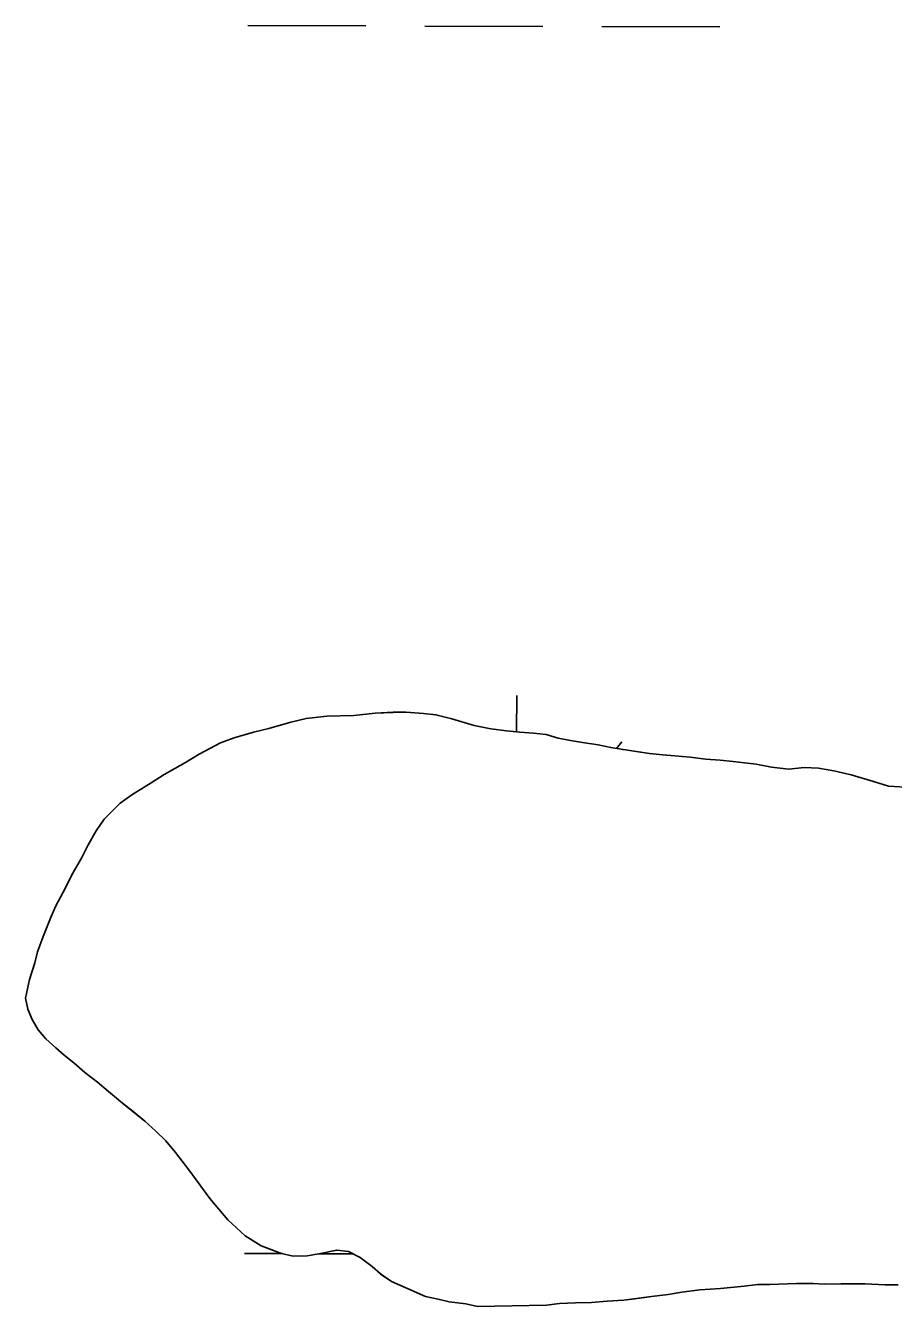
# Model space of a CAD drawing. Extents: x 3161665 to 3199565, y 885729 to 911164.
# Drawn here: x 3166378.4 to 3166613.6, y 891754.4 to 892101.4 of the extents above; entities that cross this region are included whole.
import ezdxf

# ---------------------------------------------------------------- set-up
doc = ezdxf.new("R2010")
doc.units = 0
for name, color, linetype in [('V-SITE-VEGE', 7, 'Continuous'), ('V-TOPO-SHOR', 7, 'Continuous'), ('V-WETL-SWMP', 7, 'Continuous')]:
    doc.layers.add(name, color=color, linetype=linetype)

msp = doc.modelspace()

# ---------------------------------------------------------------- linework, layer by layer
at = {"layer": 'V-SITE-VEGE'}
for p, q in [((3166444.35, 891910.91), (3166450.33, 891912.65)), ((3166450.33, 891912.65), (3166454.44, 891913.62)), ((3166454.44, 891913.62), (3166460.06, 891914.23)), ((3166460.06, 891914.23), (3166467.36, 891914.48)), ((3166467.36, 891914.48), (3166473.17, 891915.09)), ((3166473.17, 891915.09), (3166478.03, 891915.32)), ((3166478.03, 891915.32), (3166481.6, 891915.34)), ((3166481.6, 891915.34), (3166486.28, 891915.01)), ((3166486.28, 891915.01), (3166489.66, 891914.66)), ((3166489.66, 891914.66), (3166493.98, 891913.57)), ((3166493.98, 891913.57), (3166499.99, 891911.75)), ((3166435, 891908.4), (3166440.23, 891909.94)), ((3166440.23, 891909.94), (3166444.35, 891910.91)), ((3166499.99, 891911.75), (3166504.49, 891910.85)), ((3166504.49, 891910.85), (3166508.81, 891910.32)), ((3166508.81, 891910.32), (3166512.37, 891909.98)), ((3166512.37, 891909.98), (3166516.12, 891909.63)), ((3166516.12, 891909.63), (3166519.49, 891909.29)), ((3166519.49, 891909.29), (3166522.75, 891908.32)), ((3166425.48, 891904.01), (3166431.26, 891907.06)), ((3166431.26, 891907.06), (3166435, 891908.4)), ((3166522.75, 891908.32), (3166526.13, 891907.66)), ((3166526.13, 891907.66), (3166529.38, 891907.12)), ((3166529.38, 891907.12), (3166533.63, 891906.47)), ((3166533.63, 891906.47), (3166537.01, 891905.81)), ((3166537.01, 891905.81), (3166540.39, 891905.22)), ((3166421.75, 891901.73), (3166425.48, 891904.01)), ((3166540.39, 891905.22), (3166547.52, 891904.15)), ((3166547.52, 891904.15), (3166551.14, 891903.8)), ((3166551.14, 891903.8), (3166554.39, 891903.52)), ((3166554.39, 891903.52), (3166558.52, 891903.18)), ((3166558.52, 891903.18), (3166562.83, 891902.65)), ((3166562.83, 891902.65), (3166566.7, 891902.37)), ((3166566.7, 891902.37), (3166570.21, 891901.96)), ((3166570.21, 891901.96), (3166573.27, 891901.61)), ((3166412.43, 891896.22), (3166415.97, 891898.5)), ((3166415.97, 891898.5), (3166421.75, 891901.73)), ((3166573.27, 891901.61), (3166576.41, 891901.24)), ((3166576.41, 891901.24), (3166580.62, 891900.45)), ((3166580.62, 891900.45), (3166585.31, 891899.93)), ((3166585.31, 891899.93), (3166589.43, 891900.33)), ((3166589.43, 891900.33), (3166593.37, 891900.18)), ((3166593.37, 891900.18), (3166597.49, 891899.46)), ((3166597.49, 891899.46), (3166602.19, 891898.38)), ((3166602.19, 891898.38), (3166608.2, 891896.55)), ((3166407.21, 891892.99), (3166412.43, 891896.22)), ((3166608.2, 891896.55), (3166612.33, 891895.28)), ((3166612.33, 891895.28), (3166618.33, 891894.95)), ((3166404.04, 891890.72), (3166407.21, 891892.99)), ((3166399.77, 891886.38), (3166404.04, 891890.72)), ((3166397.55, 891883.17), (3166399.77, 891886.38)), ((3166395.33, 891879.22), (3166397.55, 891883.17)), ((3166393.68, 891876.02), (3166395.33, 891879.22)), ((3166390.9, 891871.13), (3166393.68, 891876.02)), ((3166389.25, 891867.74), (3166390.9, 891871.13)), ((3166386.66, 891862.85), (3166389.25, 891867.74)), ((3166385.37, 891860.03), (3166386.66, 891862.85)), ((3166383.17, 891854.58), (3166385.37, 891860.03)), ((3166381.7, 891850.44), (3166383.17, 891854.58)), ((3166380.98, 891847.44), (3166381.7, 891850.44)), ((3166379.52, 891842.93), (3166380.98, 891847.44)), ((3166378.44, 891837.86), (3166379.52, 891842.93)), ((3166379.02, 891834.87), (3166378.44, 891837.86)), ((3166380.17, 891832.06), (3166379.02, 891834.87)), ((3166381.88, 891829.27), (3166380.17, 891832.06)), ((3166383.96, 891826.85), (3166381.88, 891829.27)), ((3166386.61, 891824.44), (3166383.96, 891826.85)), ((3166388.87, 891822.39), (3166386.61, 891824.44)), ((3166391.51, 891820.35), (3166388.87, 891822.39)), ((3166394.53, 891817.76), (3166391.51, 891820.35)), ((3166397.92, 891815.16), (3166394.53, 891817.76)), ((3166400.94, 891812.56), (3166397.92, 891815.16)), ((3166404.71, 891809.41), (3166400.94, 891812.56)), ((3166407.55, 891807.18), (3166404.71, 891809.41)), ((3166410.75, 891804.59), (3166407.55, 891807.18)), ((3166413.77, 891801.8), (3166410.75, 891804.59)), ((3166416.42, 891799.2), (3166413.77, 891801.8)), ((3166419.07, 891796.04), (3166416.42, 891799.2)), ((3166422.66, 891791.38), (3166419.07, 891796.04)), ((3166425.7, 891787.29), (3166422.66, 891791.38)), ((3166428.35, 891783.56), (3166425.7, 891787.29)), ((3166433.27, 891777.79), (3166428.35, 891783.56)), ((3166437.99, 891773.52), (3166433.27, 891777.79)), ((3166442.32, 891770.75), (3166437.99, 891773.52)), ((3166447.77, 891768.73), (3166442.32, 891770.75)), ((3166450.96, 891768.01), (3166447.77, 891768.73)), ((3166454.71, 891768.04), (3166450.96, 891768.01)), ((3166457.89, 891768.63), (3166454.71, 891768.04)), ((3166462.75, 891769.61), (3166457.89, 891768.63)), ((3166465.94, 891769.26), (3166462.75, 891769.61)), ((3166469.14, 891767.6), (3166465.94, 891769.26)), ((3166472.35, 891765.19), (3166469.14, 891767.6)), ((3166474.61, 891763.14), (3166472.35, 891765.19)), ((3166477.63, 891761.11), (3166474.61, 891763.14)), ((3166482.14, 891759.09), (3166477.63, 891761.11)), ((3166573.17, 891759.86), (3166566.8, 891759.25)), ((3166576.91, 891760.27), (3166573.17, 891759.86)), ((3166580.1, 891760.29), (3166576.91, 891760.27)), ((3166587.4, 891760.54), (3166580.1, 891760.29)), ((3166591.9, 891760.58), (3166587.4, 891760.54)), ((3166594.9, 891760.42), (3166591.9, 891760.58)), ((3166599.39, 891760.45), (3166594.9, 891760.42)), ((3166602.58, 891760.48), (3166599.39, 891760.45)), ((3166605.95, 891760.51), (3166602.58, 891760.48)), ((3166611.39, 891760.18), (3166605.95, 891760.51)), ((3166614.95, 891760.21), (3166611.39, 891760.18)), ((3166486.84, 891757.07), (3166482.14, 891759.09)), ((3166490.22, 891756.34), (3166486.84, 891757.07)), ((3166493.22, 891755.62), (3166490.22, 891756.34)), ((3166548.09, 891757.03), (3166540.6, 891756.03)), ((3166552.58, 891757.63), (3166548.09, 891757.03)), ((3166556.32, 891758.23), (3166552.58, 891757.63)), ((3166561.19, 891758.83), (3166556.32, 891758.23)), ((3166566.8, 891759.25), (3166561.19, 891758.83)), ((3166497.72, 891755.09), (3166493.22, 891755.62)), ((3166500.91, 891754.37), (3166497.72, 891755.09)), ((3166519.62, 891754.74), (3166500.91, 891754.37)), ((3166523.18, 891755.14), (3166519.62, 891754.74)), ((3166527.49, 891755.36), (3166523.18, 891755.14)), ((3166531.8, 891755.4), (3166527.49, 891755.36)), ((3166536.1, 891755.81), (3166531.8, 891755.4)), ((3166540.6, 891756.03), (3166536.1, 891755.81))]:
    msp.add_line(p, q, dxfattribs=at)
at = {"layer": 'V-TOPO-SHOR'}
for points in [[(3166500.91, 891754.37), (3166497.72, 891755.09), (3166493.22, 891755.62), (3166490.22, 891756.34), (3166486.84, 891757.07), (3166482.14, 891759.09), (3166477.63, 891761.11), (3166474.61, 891763.15), (3166472.35, 891765.19), (3166469.14, 891767.6), (3166465.94, 891769.26), (3166462.75, 891769.61), (3166457.89, 891768.63), (3166454.71, 891768.04), (3166450.96, 891768.01), (3166447.77, 891768.73), (3166442.32, 891770.75), (3166437.99, 891773.52), (3166433.27, 891777.79), (3166428.35, 891783.56), (3166425.7, 891787.29), (3166422.66, 891791.38), (3166419.07, 891796.04), (3166416.42, 891799.2), (3166413.77, 891801.8), (3166410.75, 891804.59), (3166407.55, 891807.18), (3166404.71, 891809.41), (3166400.94, 891812.56), (3166397.92, 891815.16), (3166394.53, 891817.76), (3166391.51, 891820.35), (3166388.87, 891822.39), (3166386.61, 891824.44), (3166383.96, 891826.85), (3166381.88, 891829.27), (3166380.17, 891832.06), (3166379.02, 891834.87), (3166378.44, 891837.86), (3166379.52, 891842.93), (3166380.98, 891847.44), (3166381.7, 891850.44), (3166383.17, 891854.57), (3166385.37, 891860.03), (3166386.66, 891862.85), (3166389.25, 891867.74), (3166390.9, 891871.13), (3166393.67, 891876.02), (3166395.33, 891879.22), (3166397.55, 891883.17), (3166399.77, 891886.38), (3166404.04, 891890.72), (3166407.21, 891892.99), (3166412.43, 891896.22), (3166415.97, 891898.5), (3166421.75, 891901.73), (3166425.48, 891904.01), (3166431.26, 891907.06), (3166435, 891908.4), (3166440.23, 891909.94), (3166444.35, 891910.91), (3166450.33, 891912.65), (3166454.44, 891913.62), (3166460.06, 891914.23), (3166467.36, 891914.48), (3166473.17, 891915.09), (3166478.04, 891915.32), (3166481.6, 891915.34), (3166486.28, 891915.01), (3166489.66, 891914.66), (3166493.98, 891913.57), (3166499.99, 891911.75), (3166504.49, 891910.85), (3166508.81, 891910.32), (3166512.37, 891909.98), (3166516.12, 891909.63), (3166519.49, 891909.29), (3166522.75, 891908.32), (3166526.13, 891907.66), (3166529.38, 891907.12), (3166533.63, 891906.47), (3166537.01, 891905.81), (3166540.39, 891905.22), (3166543.95, 891904.68), (3166547.52, 891904.15), (3166551.14, 891903.8), (3166554.39, 891903.52), (3166558.52, 891903.18), (3166562.83, 891902.65), (3166566.7, 891902.37), (3166570.21, 891901.96), (3166573.27, 891901.61), (3166576.41, 891901.24), (3166580.62, 891900.45), (3166585.31, 891899.93), (3166589.43, 891900.33), (3166593.37, 891900.18), (3166597.49, 891899.46), (3166602.19, 891898.38), (3166608.2, 891896.55), (3166612.33, 891895.28)], [(3166612.33, 891895.28), (3166618.33, 891894.95)], [(3166614.95, 891760.21), (3166611.39, 891760.18), (3166605.95, 891760.51), (3166602.58, 891760.48), (3166599.39, 891760.45), (3166594.9, 891760.42), (3166591.9, 891760.58), (3166587.4, 891760.54), (3166580.1, 891760.29), (3166576.91, 891760.27), (3166573.17, 891759.86), (3166566.8, 891759.25), (3166561.19, 891758.83), (3166556.32, 891758.22), (3166552.58, 891757.63), (3166548.08, 891757.03), (3166543.59, 891756.43), (3166540.6, 891756.03), (3166536.1, 891755.81), (3166531.8, 891755.4), (3166527.49, 891755.36)], [(3166527.49, 891755.36), (3166523.18, 891755.14), (3166519.62, 891754.73), (3166500.91, 891754.37)]]:
    msp.add_lwpolyline(points, dxfattribs=at)
at = {"layer": 'V-WETL-SWMP'}
for p, q in [((3166438.63, 892101.36), (3166470.63, 892101.27)), ((3166486.63, 892101.23), (3166518.63, 892101.14)), ((3166534.63, 892101.09), (3166566.63, 892101.01)), ((3166511.51, 891910.06), (3166511.54, 891919.91)), ((3166450.33, 891912.65), (3166444.35, 891910.91)), ((3166454.44, 891913.62), (3166450.33, 891912.65)), ((3166460.06, 891914.23), (3166454.44, 891913.62)), ((3166467.36, 891914.48), (3166460.06, 891914.23)), ((3166473.17, 891915.09), (3166467.36, 891914.48)), ((3166478.04, 891915.31), (3166473.17, 891915.09)), ((3166481.6, 891915.34), (3166478.04, 891915.31)), ((3166486.28, 891915.01), (3166481.6, 891915.34)), ((3166489.66, 891914.66), (3166486.28, 891915.01)), ((3166493.98, 891913.57), (3166489.66, 891914.66)), ((3166499.99, 891911.75), (3166493.98, 891913.57)), ((3166440.23, 891909.94), (3166435, 891908.4)), ((3166444.35, 891910.91), (3166440.23, 891909.94)), ((3166504.49, 891910.85), (3166499.99, 891911.75)), ((3166508.81, 891910.32), (3166504.49, 891910.85)), ((3166512.37, 891909.98), (3166508.81, 891910.32)), ((3166516.12, 891909.63), (3166512.37, 891909.98)), ((3166519.49, 891909.29), (3166516.12, 891909.63)), ((3166522.75, 891908.31), (3166519.49, 891909.29)), ((3166431.26, 891907.06), (3166425.48, 891904.01)), ((3166435, 891908.4), (3166431.26, 891907.06)), ((3166526.13, 891907.66), (3166522.75, 891908.31)), ((3166529.38, 891907.12), (3166526.13, 891907.66)), ((3166533.63, 891906.47), (3166529.38, 891907.12)), ((3166537.01, 891905.81), (3166533.63, 891906.47)), ((3166540.39, 891905.21), (3166537.01, 891905.81)), ((3166425.48, 891904.01), (3166421.75, 891901.73)), ((3166547.52, 891904.15), (3166540.39, 891905.21)), ((3166551.14, 891903.8), (3166547.52, 891904.15)), ((3166554.39, 891903.52), (3166551.14, 891903.8)), ((3166558.52, 891903.18), (3166554.39, 891903.52)), ((3166562.83, 891902.65), (3166558.52, 891903.18)), ((3166566.7, 891902.37), (3166562.83, 891902.65)), ((3166570.21, 891901.96), (3166566.7, 891902.37)), ((3166573.27, 891901.61), (3166570.21, 891901.96)), ((3166415.97, 891898.5), (3166412.43, 891896.22)), ((3166421.75, 891901.73), (3166415.97, 891898.5)), ((3166576.41, 891901.24), (3166573.27, 891901.61)), ((3166580.62, 891900.45), (3166576.41, 891901.24)), ((3166585.31, 891899.92), (3166580.62, 891900.45)), ((3166589.43, 891900.33), (3166585.31, 891899.92)), ((3166593.36, 891900.18), (3166589.43, 891900.33)), ((3166597.49, 891899.46), (3166593.36, 891900.18)), ((3166602.19, 891898.38), (3166597.49, 891899.46)), ((3166608.2, 891896.55), (3166602.19, 891898.38)), ((3166412.43, 891896.22), (3166407.21, 891892.99)), ((3166612.33, 891895.28), (3166608.2, 891896.55)), ((3166618.33, 891894.95), (3166612.33, 891895.28)), ((3166407.21, 891892.99), (3166404.04, 891890.72)), ((3166404.04, 891890.72), (3166399.77, 891886.37)), ((3166399.77, 891886.37), (3166397.55, 891883.17)), ((3166397.55, 891883.17), (3166395.33, 891879.22)), ((3166395.33, 891879.22), (3166393.67, 891876.02)), ((3166393.67, 891876.02), (3166390.9, 891871.12)), ((3166390.9, 891871.12), (3166389.24, 891867.74)), ((3166389.24, 891867.74), (3166386.66, 891862.85)), ((3166386.66, 891862.85), (3166385.37, 891860.02)), ((3166385.37, 891860.02), (3166383.17, 891854.57)), ((3166383.17, 891854.57), (3166381.7, 891850.44)), ((3166381.7, 891850.44), (3166380.98, 891847.43)), ((3166380.98, 891847.43), (3166379.52, 891842.93)), ((3166379.52, 891842.93), (3166378.44, 891837.86)), ((3166378.44, 891837.86), (3166379.02, 891834.86)), ((3166379.02, 891834.86), (3166380.17, 891832.06)), ((3166380.17, 891832.06), (3166381.88, 891829.27)), ((3166381.88, 891829.27), (3166383.96, 891826.85)), ((3166383.96, 891826.85), (3166386.6, 891824.44)), ((3166386.6, 891824.44), (3166388.87, 891822.39)), ((3166388.87, 891822.39), (3166391.51, 891820.35)), ((3166391.51, 891820.35), (3166394.53, 891817.76)), ((3166394.53, 891817.76), (3166397.92, 891815.16)), ((3166397.92, 891815.16), (3166400.94, 891812.56)), ((3166400.94, 891812.56), (3166404.72, 891809.41)), ((3166404.72, 891809.41), (3166407.54, 891807.18)), ((3166407.54, 891807.18), (3166410.75, 891804.59)), ((3166410.75, 891804.59), (3166413.77, 891801.8)), ((3166413.77, 891801.8), (3166416.42, 891799.2)), ((3166416.42, 891799.2), (3166419.07, 891796.04)), ((3166419.07, 891796.04), (3166422.66, 891791.38)), ((3166422.66, 891791.38), (3166425.7, 891787.29)), ((3166425.7, 891787.29), (3166428.35, 891783.56)), ((3166428.35, 891783.56), (3166433.27, 891777.79)), ((3166433.27, 891777.79), (3166437.99, 891773.52)), ((3166437.99, 891773.52), (3166442.32, 891770.75)), ((3166442.32, 891770.75), (3166447.77, 891768.73)), ((3166437.72, 891768.69), (3166448.1, 891768.66)), ((3166447.77, 891768.73), (3166450.96, 891768.01)), ((3166450.96, 891768.01), (3166454.71, 891768.04)), ((3166454.71, 891768.04), (3166457.89, 891768.63)), ((3166457.89, 891768.63), (3166462.75, 891769.61)), ((3166457.9, 891768.63), (3166467.2, 891768.6)), ((3166462.75, 891769.61), (3166465.94, 891769.26)), ((3166465.94, 891769.26), (3166469.14, 891767.6)), ((3166469.14, 891767.6), (3166472.35, 891765.19)), ((3166472.35, 891765.19), (3166474.61, 891763.15)), ((3166474.61, 891763.15), (3166477.63, 891761.11)), ((3166477.63, 891761.11), (3166482.14, 891759.09)), ((3166566.8, 891759.25), (3166573.17, 891759.86)), ((3166573.17, 891759.86), (3166576.91, 891760.27)), ((3166576.91, 891760.27), (3166580.09, 891760.29)), ((3166580.09, 891760.29), (3166587.4, 891760.54)), ((3166587.4, 891760.54), (3166591.9, 891760.58)), ((3166591.9, 891760.58), (3166594.9, 891760.42)), ((3166594.9, 891760.42), (3166599.39, 891760.45)), ((3166599.39, 891760.45), (3166602.58, 891760.48)), ((3166602.58, 891760.48), (3166605.95, 891760.51)), ((3166605.95, 891760.51), (3166611.39, 891760.18)), ((3166611.39, 891760.18), (3166614.95, 891760.21)), ((3166482.14, 891759.09), (3166486.84, 891757.06)), ((3166486.84, 891757.06), (3166490.22, 891756.34)), ((3166490.22, 891756.34), (3166493.22, 891755.62)), ((3166540.6, 891756.03), (3166543.59, 891756.43)), ((3166543.59, 891756.43), (3166548.08, 891757.03)), ((3166548.08, 891757.03), (3166552.57, 891757.63)), ((3166552.57, 891757.63), (3166556.32, 891758.22)), ((3166556.32, 891758.22), (3166561.18, 891758.82)), ((3166561.18, 891758.82), (3166566.8, 891759.25)), ((3166493.22, 891755.62), (3166497.72, 891755.09)), ((3166497.72, 891755.09), (3166500.91, 891754.37)), ((3166500.91, 891754.37), (3166519.62, 891754.73)), ((3166519.62, 891754.73), (3166523.18, 891755.14)), ((3166523.18, 891755.14), (3166527.49, 891755.36)), ((3166527.49, 891755.36), (3166531.8, 891755.4)), ((3166531.8, 891755.4), (3166536.1, 891755.81)), ((3166536.1, 891755.81), (3166540.6, 891756.03))]:
    msp.add_line(p, q, dxfattribs=at)
msp.add_arc((3166566.69, 891884.24), 35.25, 139.0698, 142.8347, dxfattribs=at)

doc.saveas('drawing.dxf')
